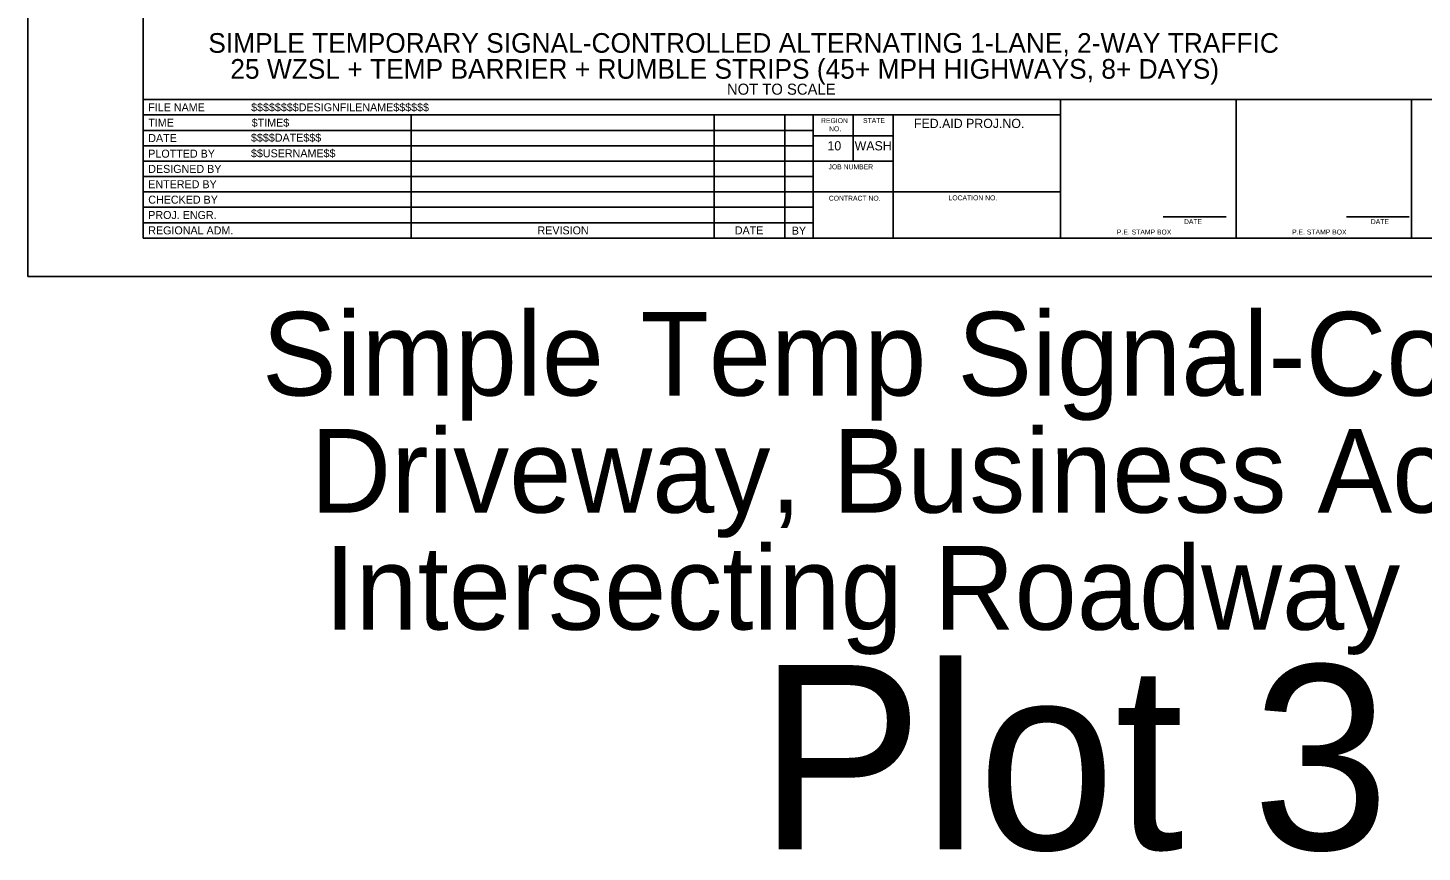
# Model space of a CAD drawing. Extents: x 99977 to 100176, y 99905 to 100011.
# Drawn here: x 100039.06 to 100050.4, y 99995.01 to 100001.71 of the extents above; entities that cross this region are included whole.
import ezdxf

# ---------------------------------------------------------------- set-up
doc = ezdxf.new("R2010")
doc.units = 0
for name, color, linetype in [('SH_DE_DetailHeading1Text', 7, 'Continuous'), ('SH_GI_PlotLimits', 7, 'Continuous'), ('SH_GI_SheetBorder', 7, 'Continuous'), ('SH_GI_SheetLocationText', 7, 'Continuous'), ('SH_GI_SheetTextInCells', 7, 'Continuous'), ('SH_GI_TitleBlockText', 7, 'Continuous')]:
    doc.layers.add(name, color=color, linetype=linetype)

msp = doc.modelspace()

# ---------------------------------------------------------------- linework, layer by layer
at = {"layer": 'SH_GI_PlotLimits'}
msp.add_lwpolyline([(100039.062, 99999.687), (100056.062, 99999.687), (100056.062, 100010.687), (100039.062, 100010.687)], close=True, dxfattribs=at)
at = {"layer": 'SH_GI_SheetBorder'}
for p, q in [((100040, 100010.375), (100040, 100000)), ((100040, 100001.126), (100055.75, 100001.126)), ((100047.457, 100000), (100047.457, 100001.126)), ((100048.883, 100000), (100048.883, 100001.126)), ((100050.309, 100001.126), (100050.309, 100000)), ((100040, 100001.001), (100047.457, 100001.001)), ((100042.179, 100001.001), (100042.179, 100000)), ((100044.641, 100001.001), (100044.641, 100000)), ((100045.216, 100001.001), (100045.216, 100000)), ((100045.445, 100001.001), (100045.445, 100000)), ((100045.772, 100000.625), (100045.772, 100001.001)), ((100046.096, 100000), (100046.096, 100001.001)), ((100040, 100000.876), (100042.182, 100000.876)), ((100042.182, 100000.876), (100045.447, 100000.876)), ((100046.096, 100000.831), (100045.447, 100000.831)), ((100040, 100000.751), (100042.182, 100000.751)), ((100042.182, 100000.751), (100045.447, 100000.751)), ((100040, 100000.625), (100045.447, 100000.625)), ((100046.096, 100000.625), (100045.447, 100000.625)), ((100040, 100000.5), (100045.447, 100000.5)), ((100040, 100000.375), (100045.447, 100000.375)), ((100047.457, 100000.375), (100045.447, 100000.375)), ((100040, 100000.25), (100045.447, 100000.25)), ((100040, 100000.125), (100045.447, 100000.125)), ((100048.29, 100000.173), (100048.802, 100000.173)), ((100049.78, 100000.173), (100050.291, 100000.173)), ((100040, 100000), (100055.75, 100000))]:
    msp.add_line(p, q, dxfattribs=at)

# ---------------------------------------------------------------- texts
at = {"layer": 'SH_DE_DetailHeading1Text'}
for s, height, p in [('SIMPLE TEMPORARY SIGNAL-CONTROLLED ALTERNATING 1-LANE, 2-WAY TRAFFIC', 0.16, (100040.529, 100001.507)), ('25 WZSL + TEMP BARRIER + RUMBLE STRIPS (45+ MPH HIGHWAYS, 8+ DAYS)', 0.16, (100040.708, 100001.296)), ('NOT TO SCALE', 0.09, (100044.745, 100001.166))]:
    msp.add_text(s, height=height, rotation=360, dxfattribs=at).set_placement(p)
at = {"layer": 'SH_GI_SheetLocationText'}
for s, height, p in [('Simple', 0.68, (100040.966, 99998.719)), (' Temp Signal-Controlled', 0.68, (100043.789, 99998.719)), ('Driveway, Business Access, &', 0.68, (100041.359, 99997.767)), ('Intersecting Roadway Details', 0.68, (100041.473, 99996.815)), ('Plot 3', 1.5, (100045.001, 99995.027))]:
    msp.add_text(s, height=height, dxfattribs=at).set_placement(p)
at = {"layer": 'SH_GI_SheetTextInCells'}
for s, height, p in [('FILE NAME', 0.0651, (100040.041, 100001.031)), ('TIME', 0.0651, (100040.041, 100000.906)), ('REGION', 0.04, (100045.51, 100000.935)), ('NO.', 0.04, (100045.575, 100000.869)), ('STATE', 0.04, (100045.851, 100000.936)), ('FED.AID PROJ.NO.', 0.07506, (100046.265, 100000.895)), ('DATE', 0.0651, (100040.041, 100000.781)), ('10', 0.0751, (100045.562, 100000.713)), ('WASH', 0.0751, (100045.783, 100000.713)), ('PLOTTED BY', 0.0651, (100040.041, 100000.654)), ('DESIGNED BY', 0.06505, (100040.041, 100000.53)), ('JOB NUMBER', 0.04, (100045.571, 100000.559)), ('ENTERED BY', 0.0651, (100040.041, 100000.405)), ('CHECKED BY', 0.0651, (100040.041, 100000.28)), ('CONTRACT NO.', 0.04003, (100045.573, 100000.304)), ('LOCATION NO.', 0.04003, (100046.546, 100000.307)), ('PROJ. ENGR.', 0.06505, (100040.041, 100000.155)), ('REGIONAL ADM.', 0.06505, (100040.041, 100000.03)), ('REVISION', 0.0651, (100043.205, 100000.03)), ('DATE', 0.0651, (100044.809, 100000.03)), ('BY', 0.0651, (100045.272, 100000.028)), ('DATE', 0.04, (100048.46, 100000.114)), ('DATE', 0.04, (100049.979, 100000.114)), ('P.E. STAMP BOX', 0.04003, (100047.915, 100000.029)), ('P.E. STAMP BOX', 0.04003, (100049.339, 100000.029))]:
    msp.add_text(s, height=height, dxfattribs=at).set_placement(p)
at = {"layer": 'SH_GI_TitleBlockText'}
for s, height, p in [('$$$$$$$$DESIGNFILENAME$$$$$$', 0.06505, (100040.877, 100001.031)), ('$TIME$', 0.0651, (100040.882, 100000.906)), ('$$$$DATE$$$', 0.06505, (100040.876, 100000.784)), ('$$USERNAME$$', 0.06505, (100040.876, 100000.657))]:
    msp.add_text(s, height=height, dxfattribs=at).set_placement(p)

doc.saveas('drawing.dxf')
